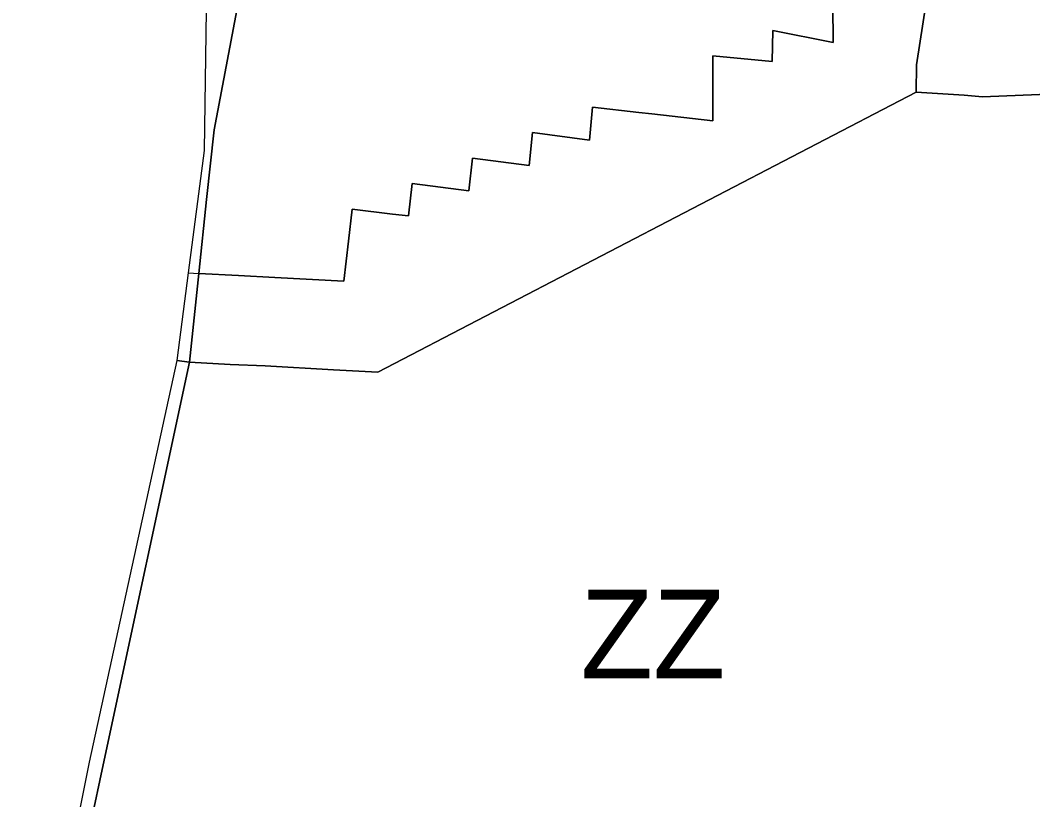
# Model space of a CAD drawing. Extents: x -555509 to -553005, y -1186756 to -1182560.
# Drawn here: x -555043.1 to -554883.5, y -1184664.9 to -1184542 of the extents above; entities that cross this region are included whole.
import ezdxf

# ---------------------------------------------------------------- set-up
doc = ezdxf.new("R2010")
doc.units = 0
for name, color, linetype in [('Level 15', 7, 'Continuous'), ('Level 26', 7, 'Continuous'), ('Level 36', 7, 'Continuous'), ('Level 52', 7, 'Continuous'), ('Level 59', 7, 'Continuous'), ('Level 6', 7, 'Continuous'), ('OBRYS_PLOCH', 7, 'Continuous'), ('stav_BV', 7, 'Continuous'), ('stav_PU', 7, 'Continuous'), ('stav_ZZ', 7, 'Continuous')]:
    doc.layers.add(name, color=color, linetype=linetype)

msp = doc.modelspace()

# ---------------------------------------------------------------- linework, layer by layer
at = {"layer": 'Level 15'}
for p, q in [((-555013.8, -1184540.42), (-555014.13, -1184562.57)), ((-555012.55, -1184559.33), (-555008.74, -1184539.35)), ((-555013.73, -1184570.27), (-555012.55, -1184559.33)), ((-555014.95, -1184581.95), (-555013.73, -1184570.27))]:
    msp.add_line(p, q, dxfattribs=at)
for points in [[(-555014.13, -1184562.57), (-555016.63, -1184581.86)], [(-555016.63, -1184581.86), (-555014.95, -1184581.95)]]:
    msp.add_lwpolyline(points, dxfattribs=at)
at = {"layer": 'Level 26'}
for p, q in [((-555030.02, -1184659.42), (-555016.41, -1184595.94)), ((-555016.41, -1184595.94), (-555018.42, -1184595.69)), ((-555037.18, -1184693.13), (-555030.02, -1184659.42))]:
    msp.add_line(p, q, dxfattribs=at)
msp.add_lwpolyline([(-555018.42, -1184595.69), (-555032.26, -1184659), (-555038.96, -1184692.59), (-555043.11, -1184724.5)], dxfattribs=at)
at = {"layer": 'Level 36'}
for p, q in [((-554986.73, -1184597.51), (-554901.87, -1184553.35)), ((-555016.41, -1184595.94), (-555010.03, -1184596.31)), ((-555010.03, -1184596.31), (-555004.49, -1184596.54)), ((-555004.49, -1184596.54), (-554993.72, -1184597.17)), ((-554993.72, -1184597.17), (-554986.73, -1184597.51))]:
    msp.add_line(p, q, dxfattribs=at)
for points in [[(-554883.32, -1184443.52), (-554888.8, -1184444.04), (-554889.77, -1184432.98), (-554925.29, -1184428.22), (-554924.8, -1184434.01), (-554924.65, -1184435.72), (-554924.15, -1184441.36), (-554922.9, -1184455.52), (-554929.41, -1184456.14), (-554939.69, -1184457.11), (-554941.7, -1184457.31), (-555021.51, -1184466.21), (-555015.32, -1184519.62), (-555012.62, -1184530.82), (-555012.91, -1184533.21), (-555013.31, -1184536.45), (-555013.8, -1184540.42), (-555014.13, -1184562.57), (-555016.63, -1184581.86)], [(-554901.87, -1184553.35), (-554894.33, -1184553.82), (-554891.41, -1184554.08), (-554857.78, -1184552.7), (-554766.99, -1184566.47), (-554763.08, -1184567.16), (-554756.45, -1184568.21), (-554664.62, -1184584.28), (-554665.78, -1184591.72), (-554668.37, -1184620.38), (-554675.11, -1184635.77), (-554684.77, -1184643.87), (-554690.37, -1184660.23)], [(-555016.63, -1184581.86), (-555018.42, -1184595.69), (-555016.41, -1184595.94)], [(-555016.63, -1184581.86), (-555018.42, -1184595.69), (-555016.41, -1184595.94)]]:
    msp.add_lwpolyline(points, dxfattribs=at)
at = {"layer": 'Level 52'}
for p, q in [((-554986.73, -1184597.51), (-554901.87, -1184553.35)), ((-555016.41, -1184595.94), (-555016.41, -1184595.94)), ((-555016.41, -1184595.94), (-555010.03, -1184596.31)), ((-555010.03, -1184596.31), (-555004.49, -1184596.54)), ((-555004.49, -1184596.54), (-554993.72, -1184597.17)), ((-554993.72, -1184597.17), (-554986.73, -1184597.51))]:
    msp.add_line(p, q, dxfattribs=at)
for points in [[(-554883.32, -1184443.52), (-554888.8, -1184444.04), (-554889.77, -1184432.98), (-554925.29, -1184428.22), (-554924.8, -1184434.01), (-554924.65, -1184435.72), (-554924.15, -1184441.36), (-554922.9, -1184455.52), (-554929.41, -1184456.14), (-554939.69, -1184457.11), (-554941.7, -1184457.31), (-555021.51, -1184466.21), (-555015.32, -1184519.62), (-555012.62, -1184530.82), (-555012.91, -1184533.21), (-555013.31, -1184536.45), (-555013.8, -1184540.42), (-555014.13, -1184562.57), (-555016.63, -1184581.86)], [(-554901.87, -1184553.35), (-554894.33, -1184553.82), (-554891.41, -1184554.08), (-554857.78, -1184552.7), (-554766.99, -1184566.47), (-554763.08, -1184567.16), (-554756.45, -1184568.21), (-554664.62, -1184584.28), (-554665.78, -1184591.72), (-554668.37, -1184620.38), (-554675.11, -1184635.77), (-554684.77, -1184643.87), (-554690.37, -1184660.23)], [(-555016.63, -1184581.86), (-555018.42, -1184595.69), (-555016.41, -1184595.94)]]:
    msp.add_lwpolyline(points, dxfattribs=at)
at = {"layer": 'Level 6'}
for p, q in [((-554914.99, -1184539.6), (-554914.94, -1184545.54)), ((-554924.46, -1184543.63), (-554924.57, -1184548.52)), ((-554914.94, -1184545.54), (-554924.46, -1184543.63)), ((-554924.57, -1184548.52), (-554933.94, -1184547.65)), ((-554933.94, -1184547.65), (-554933.92, -1184552.75)), ((-554901.87, -1184553.35), (-554901.8, -1184549.08)), ((-554986.73, -1184597.51), (-554901.87, -1184553.35)), ((-554933.92, -1184552.75), (-554933.92, -1184554.33)), ((-554933.92, -1184554.33), (-554933.92, -1184555.43)), ((-554952.89, -1184555.71), (-554953.39, -1184560.92)), ((-554945.57, -1184556.55), (-554952.89, -1184555.71)), ((-554933.92, -1184555.43), (-554933.91, -1184557.88)), ((-554962.36, -1184559.74), (-554962.89, -1184564.91)), ((-554953.39, -1184560.92), (-554962.36, -1184559.74)), ((-554971.84, -1184563.76), (-554972.38, -1184568.9)), ((-554962.89, -1184564.91), (-554971.84, -1184563.76)), ((-554990.79, -1184571.82), (-554991.37, -1184576.88)), ((-554984.43, -1184572.58), (-554990.79, -1184571.82)), ((-554981.88, -1184572.89), (-554984.43, -1184572.58)), ((-554991.37, -1184576.88), (-554992.1, -1184583.16)), ((-555014.95, -1184581.95), (-555016.41, -1184595.94)), ((-555008.69, -1184582.29), (-555014.95, -1184581.95)), ((-555002.99, -1184582.59), (-555008.69, -1184582.29)), ((-554992.1, -1184583.16), (-555002.99, -1184582.59)), ((-555016.41, -1184595.94), (-555010.03, -1184596.31)), ((-554993.72, -1184597.17), (-554986.73, -1184597.51))]:
    msp.add_line(p, q, dxfattribs=at)
for points in [[(-554901.8, -1184549.08), (-554899.81, -1184536.15), (-554905.51, -1184535.57)], [(-554899.81, -1184536.15), (-554901.8, -1184549.08), (-554901.87, -1184553.35), (-554894.33, -1184553.82), (-554891.41, -1184554.08), (-554857.78, -1184552.7)], [(-555013.8, -1184540.42), (-555014.13, -1184562.57), (-555016.63, -1184581.86), (-555014.95, -1184581.95), (-555008.69, -1184582.29), (-555002.99, -1184582.59), (-554992.1, -1184583.16), (-554991.37, -1184576.88), (-554990.79, -1184571.82), (-554984.43, -1184572.58), (-554981.88, -1184572.89), (-554981.31, -1184567.79), (-554972.38, -1184568.9), (-554971.84, -1184563.76), (-554962.89, -1184564.91), (-554962.36, -1184559.74), (-554953.39, -1184560.92), (-554952.89, -1184555.71), (-554945.57, -1184556.55), (-554943.55, -1184556.78), (-554933.91, -1184557.88), (-554933.92, -1184555.43), (-554933.92, -1184554.33), (-554933.92, -1184552.75), (-554933.94, -1184547.65), (-554924.57, -1184548.52), (-554924.46, -1184543.63), (-554914.94, -1184545.54), (-554914.99, -1184539.6)], [(-554933.91, -1184557.88), (-554943.55, -1184556.78), (-554945.57, -1184556.55)], [(-554972.38, -1184568.9), (-554981.31, -1184567.79), (-554981.88, -1184572.89)], [(-555010.03, -1184596.31), (-555004.49, -1184596.54), (-554993.72, -1184597.17)]]:
    msp.add_lwpolyline(points, dxfattribs=at)
at = {"layer": 'OBRYS_PLOCH'}
for p, q in [((-555013.8, -1184540.42), (-555014.13, -1184562.57)), ((-555012.55, -1184559.33), (-555008.74, -1184539.35)), ((-555008.74, -1184539.35), (-555012.55, -1184559.33)), ((-554901.87, -1184553.35), (-554894.33, -1184553.82)), ((-555013.73, -1184570.27), (-555012.55, -1184559.33)), ((-555012.55, -1184559.33), (-555013.73, -1184570.27)), ((-555014.13, -1184562.57), (-555016.63, -1184581.86)), ((-555014.95, -1184581.95), (-555013.73, -1184570.27)), ((-555013.73, -1184570.27), (-555014.95, -1184581.95)), ((-555016.63, -1184581.86), (-555014.95, -1184581.95)), ((-555014.95, -1184581.95), (-555016.41, -1184595.94)), ((-555030.02, -1184659.42), (-555016.41, -1184595.94)), ((-555016.41, -1184595.94), (-555018.42, -1184595.69)), ((-555016.41, -1184595.94), (-555010.03, -1184596.31)), ((-555010.03, -1184596.31), (-555004.49, -1184596.54)), ((-555004.49, -1184596.54), (-554993.72, -1184597.17)), ((-555037.18, -1184693.13), (-555030.02, -1184659.42))]:
    msp.add_line(p, q, dxfattribs=at)
for points in [[(-554993.72, -1184597.17), (-554986.73, -1184597.51), (-554901.87, -1184553.35)], [(-554894.33, -1184553.82), (-554891.41, -1184554.08), (-554861.33, -1184552.85)], [(-555018.42, -1184595.69), (-555032.26, -1184659), (-555038.96, -1184692.59), (-555043.11, -1184724.5)]]:
    msp.add_lwpolyline(points, dxfattribs=at)
at = {"layer": 'stav_BV'}
for p, q in [((-555008.74, -1184539.35), (-555012.55, -1184559.33)), ((-554891.41, -1184554.08), (-554863.57, -1184552.94)), ((-555012.55, -1184559.33), (-555013.73, -1184570.27)), ((-555013.73, -1184570.27), (-555014.95, -1184581.95)), ((-555014.95, -1184581.95), (-555016.41, -1184595.94))]:
    msp.add_line(p, q, dxfattribs=at)
for points in [[(-554993.72, -1184597.17), (-554986.73, -1184597.51), (-554901.87, -1184553.35)], [(-554901.87, -1184553.35), (-554894.33, -1184553.82), (-554891.41, -1184554.08)], [(-555016.41, -1184595.94), (-555010.03, -1184596.31), (-555004.49, -1184596.54), (-554993.72, -1184597.17)]]:
    msp.add_lwpolyline(points, dxfattribs=at)
at = {"layer": 'stav_PU'}
for p, q in [((-555013.8, -1184540.42), (-555014.13, -1184562.57)), ((-555012.55, -1184559.33), (-555008.74, -1184539.35)), ((-555013.73, -1184570.27), (-555012.55, -1184559.33)), ((-555014.13, -1184562.57), (-555016.63, -1184581.86)), ((-555014.95, -1184581.95), (-555013.73, -1184570.27)), ((-555016.63, -1184581.86), (-555018.42, -1184595.69)), ((-555016.41, -1184595.94), (-555014.95, -1184581.95)), ((-555018.42, -1184595.69), (-555016.41, -1184595.94))]:
    msp.add_line(p, q, dxfattribs=at)
at = {"layer": 'stav_ZZ'}
for p, q in [((-554894.33, -1184553.82), (-554901.87, -1184553.35)), ((-554863.57, -1184552.94), (-554891.41, -1184554.08)), ((-554891.41, -1184554.08), (-554894.33, -1184553.82)), ((-555016.41, -1184595.94), (-555030.02, -1184659.42)), ((-555030.02, -1184659.42), (-555037.18, -1184693.13))]:
    msp.add_line(p, q, dxfattribs=at)
msp.add_lwpolyline([(-554901.87, -1184553.35), (-554986.73, -1184597.51), (-554993.72, -1184597.17), (-555004.49, -1184596.54), (-555010.03, -1184596.31), (-555016.41, -1184595.94)], dxfattribs=at)

# ---------------------------------------------------------------- texts
at = {"layer": 'Level 59'}
msp.add_text('ZZ', height=14, dxfattribs=at).set_placement((-554954.8, -1184645.81))

doc.saveas('drawing.dxf')
